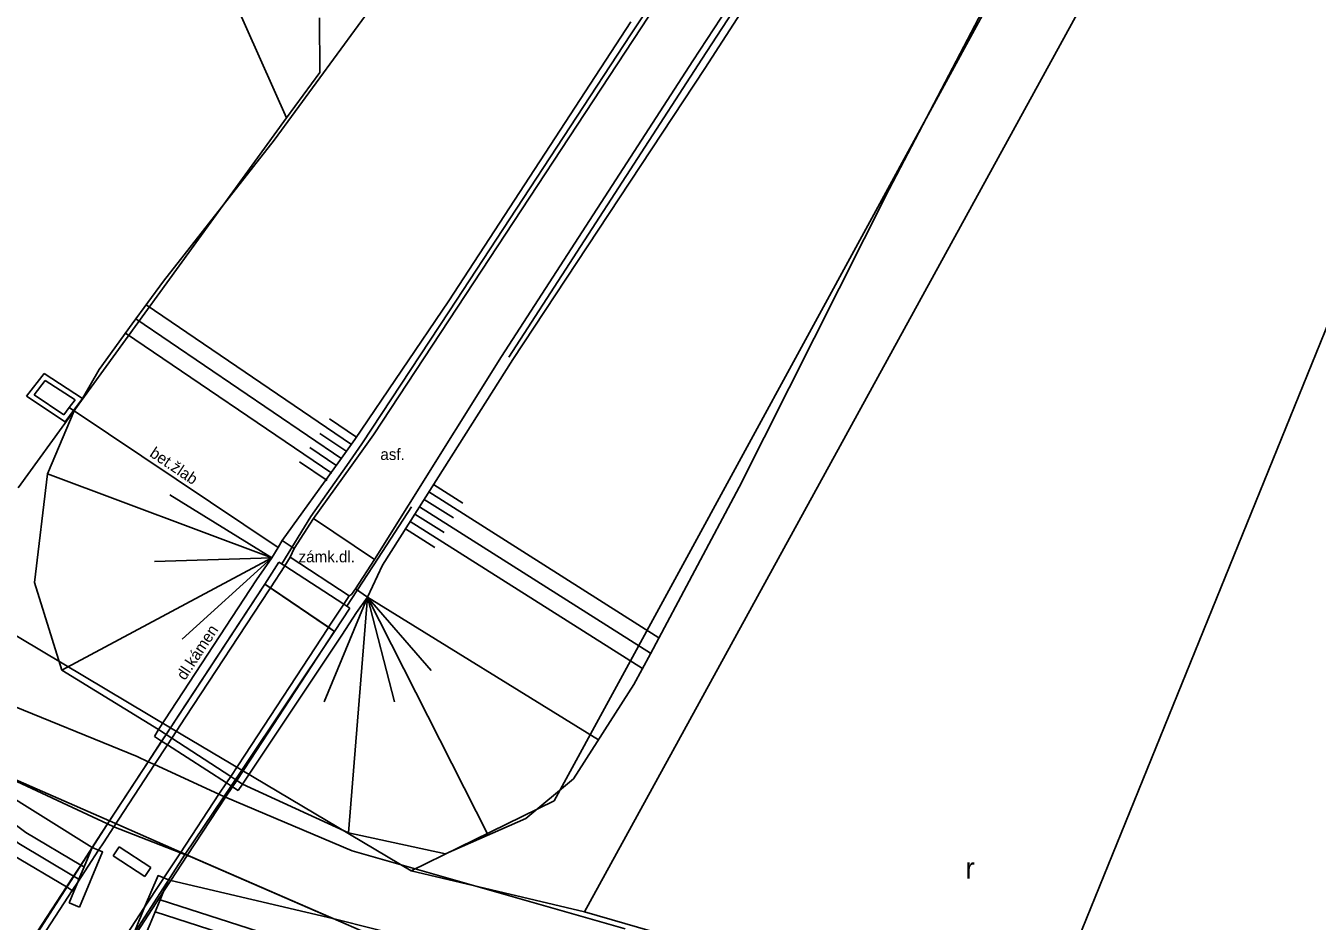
# Model space of a CAD drawing. Extents: x -540150 to -533593, y -1185082 to -1180066.
# Drawn here: x -535847.5 to -535773.5, y -1182304.8 to -1182253.5 of the extents above; entities that cross this region are included whole.
import ezdxf

# ---------------------------------------------------------------- set-up
doc = ezdxf.new("R2010")
doc.units = 0
for name, color, linetype in [('KN_HRAN_PARCEL', 7, 'Continuous'), ('KN_VKP_HRAN_', 7, 'Continuous'), ('Vrstva 10', 7, 'Continuous'), ('Vrstva 11', 7, 'Continuous'), ('Vrstva 14', 7, 'Continuous'), ('Vrstva 15', 7, 'Continuous'), ('Vrstva 36', 7, 'Continuous'), ('Vrstva 40', 7, 'Continuous'), ('Vrstva 9', 7, 'Continuous')]:
    doc.layers.add(name, color=color, linetype=linetype)

msp = doc.modelspace()

# ---------------------------------------------------------------- linework, layer by layer
at = {"layer": 'KN_HRAN_PARCEL'}
for p, q in [((-535817.24, -1182297.915), (-535739.45, -1182155.185)), ((-535815.5, -1182304.285), (-535735.44, -1182158.265)), ((-535760.55, -1182240.165), (-535789.6, -1182311.725)), ((-535832.59, -1182258.775), (-535835.64, -1182251.885)), ((-535830.7, -1182253.045), (-535830.67, -1182256.165)), ((-535830.67, -1182256.165), (-535832.59, -1182258.775)), ((-535832.59, -1182258.775), (-535847.98, -1182279.975)), ((-535849.11, -1182287.845), (-535839.24, -1182293.725)), ((-535842.74, -1182299.065), (-535862.36, -1182290.495)), ((-535839.24, -1182293.725), (-535835.15, -1182296.155)), ((-535835.15, -1182296.155), (-535825.45, -1182301.935)), ((-535825.45, -1182301.935), (-535817.24, -1182297.915)), ((-535838.39, -1182300.965), (-535842.74, -1182299.065)), ((-535827.42, -1182305.755), (-535838.39, -1182300.965)), ((-535825.45, -1182301.935), (-535815.5, -1182304.285)), ((-535789.6, -1182311.725), (-535815.5, -1182304.285))]:
    msp.add_line(p, q, dxfattribs=at)
at = {"layer": 'KN_VKP_HRAN_'}
for p, q in [((-535839.24, -1182293.725), (-535833.84, -1182285.495)), ((-535833.84, -1182285.495), (-535829.83, -1182288.205)), ((-535829.83, -1182288.205), (-535835.15, -1182296.155)), ((-535842.74, -1182299.065), (-535839.24, -1182293.725)), ((-535835.15, -1182296.155), (-535838.39, -1182300.965)), ((-535848.06, -1182307.325), (-535842.74, -1182299.065)), ((-535838.39, -1182300.965), (-535843.59, -1182309.005))]:
    msp.add_line(p, q, dxfattribs=at)
at = {"layer": 'Vrstva 10'}
for p, q in [((-535812.268, -1182253.616), (-535801.273, -1182236.896)), ((-535798.335, -1182238.742), (-535809.304, -1182255.5)), ((-535822.779, -1182269.614), (-535812.268, -1182253.616)), ((-535822.779, -1182269.614), (-535812.268, -1182253.616)), ((-535809.304, -1182255.5), (-535820.262, -1182272.442)), ((-535809.304, -1182255.5), (-535820.262, -1182272.442)), ((-535820.262, -1182272.442), (-535825.596, -1182280.968)), ((-535846.483, -1182273.42), (-535847.488, -1182274.713)), ((-535844.276, -1182274.861), (-535846.483, -1182273.42)), ((-535846.416, -1182273.822), (-535847.054, -1182274.643)), ((-535844.708, -1182274.937), (-535846.416, -1182273.822)), ((-535847.488, -1182274.713), (-535845.281, -1182276.197)), ((-535847.054, -1182274.643), (-535845.35, -1182275.789)), ((-535844.791, -1182275.546), (-535844.276, -1182274.861)), ((-535845.281, -1182276.197), (-535844.791, -1182275.546)), ((-535828.947, -1182278.814), (-535831.044, -1182281.741)), ((-535825.596, -1182280.968), (-535827.539, -1182284.074)), ((-535831.044, -1182281.741), (-535832.158, -1182283.453)), ((-535827.539, -1182284.074), (-535831.044, -1182281.741)), ((-535832.832, -1182283.001), (-535833.076, -1182283.398)), ((-535832.158, -1182283.453), (-535832.832, -1182283.001)), ((-535833.436, -1182283.984), (-535834.301, -1182285.249)), ((-535833.076, -1182283.398), (-535833.436, -1182283.984)), ((-535832.373, -1182283.941), (-535832.69, -1182284.443)), ((-535832.158, -1182283.453), (-535832.373, -1182283.941)), ((-535828.992, -1182286.17), (-535832.373, -1182283.941)), ((-535833.036, -1182284.235), (-535832.69, -1182284.443)), ((-535832.69, -1182284.443), (-535829.307, -1182286.644)), ((-535827.539, -1182284.074), (-535828.641, -1182285.755)), ((-535834.301, -1182285.249), (-535839.931, -1182293.823)), ((-535833.838, -1182285.489), (-535833.512, -1182285.71)), ((-535833.916, -1182285.61), (-535838.706, -1182292.907)), ((-535833.587, -1182285.826), (-535838.377, -1182293.123)), ((-535828.992, -1182286.17), (-535829.307, -1182286.644)), ((-535828.992, -1182286.17), (-535828.867, -1182286.082)), ((-535828.641, -1182285.755), (-535828.867, -1182286.082)), ((-535827.945, -1182286.239), (-535828.641, -1182285.755)), ((-535828.571, -1182287.115), (-535827.945, -1182286.239)), ((-535829.307, -1182286.644), (-535830.176, -1182287.969)), ((-535828.961, -1182286.871), (-535829.834, -1182288.202)), ((-535828.961, -1182286.871), (-535829.307, -1182286.644)), ((-535829.421, -1182288.412), (-535828.571, -1182287.115)), ((-535835.112, -1182296.954), (-535829.421, -1182288.412)), ((-535830.214, -1182288.027), (-535834.981, -1182295.29)), ((-535829.868, -1182288.254), (-535834.635, -1182295.517)), ((-535830.176, -1182287.969), (-535830.214, -1182288.027)), ((-535829.834, -1182288.202), (-535829.868, -1182288.254)), ((-535838.706, -1182292.907), (-535839.492, -1182294.108)), ((-535838.377, -1182293.123), (-535839.162, -1182294.322)), ((-535839.931, -1182293.823), (-535840.163, -1182294.228)), ((-535839.492, -1182294.108), (-535839.746, -1182294.496)), ((-535839.162, -1182294.322), (-535839.415, -1182294.709)), ((-535834.981, -1182295.29), (-535835.788, -1182296.514)), ((-535834.635, -1182295.517), (-535835.44, -1182296.74)), ((-535835.788, -1182296.514), (-535836.032, -1182296.885)), ((-535835.683, -1182297.109), (-535835.356, -1182297.319)), ((-535835.356, -1182297.319), (-535835.112, -1182296.954)), ((-535842.186, -1182300.557), (-535842.52, -1182301.07)), ((-535842.186, -1182300.557), (-535840.369, -1182301.739)), ((-535842.52, -1182301.07), (-535840.703, -1182302.252)), ((-535840.703, -1182302.252), (-535840.369, -1182301.739))]:
    msp.add_line(p, q, dxfattribs=at)
for points in [[(-535828.947, -1182278.814), (-535827.604, -1182276.94), (-535822.779, -1182269.614)], [(-535845.35, -1182275.789), (-535845.041, -1182275.378), (-535844.708, -1182274.937)], [(-535833.036, -1182284.235), (-535833.838, -1182285.489), (-535833.916, -1182285.61)], [(-535832.69, -1182284.443), (-535833.512, -1182285.71), (-535833.587, -1182285.826)], [(-535833.512, -1182285.71), (-535830.176, -1182287.969), (-535829.834, -1182288.202)], [(-535840.163, -1182294.228), (-535839.746, -1182294.496), (-535839.415, -1182294.709), (-535836.032, -1182296.885), (-535835.683, -1182297.109)], [(-535839.931, -1182293.823), (-535839.492, -1182294.108), (-535839.162, -1182294.322), (-535835.788, -1182296.514), (-535835.44, -1182296.74), (-535835.112, -1182296.954)], [(-535839.746, -1182294.496), (-535840.516, -1182295.674), (-535842.844, -1182299.232), (-535843.414, -1182300.103)], [(-535839.415, -1182294.709), (-535840.155, -1182295.84), (-535842.484, -1182299.4), (-535843.085, -1182300.318)], [(-535836.032, -1182296.885), (-535836.461, -1182297.537), (-535838.67, -1182300.89), (-535839.622, -1182302.336), (-535839.756, -1182302.54)], [(-535835.44, -1182296.74), (-535835.683, -1182297.109), (-535836.079, -1182297.71), (-535838.275, -1182301.044), (-535839.22, -1182302.48), (-535839.409, -1182302.766)], [(-535843.414, -1182300.103), (-535843.737, -1182300.594), (-535844.386, -1182301.593), (-535844.797, -1182302.222), (-535845.207, -1182302.851), (-535847.951, -1182307.056), (-535848.14, -1182307.346), (-535848.549, -1182307.973), (-535848.661, -1182308.144), (-535848.956, -1182308.597), (-535851.605, -1182312.657)], [(-535843.085, -1182300.318), (-535843.366, -1182300.748), (-535844.557, -1182302.572), (-535844.869, -1182303.051), (-535847.575, -1182307.199), (-535847.764, -1182307.489), (-535848.173, -1182308.116), (-535848.285, -1182308.287), (-535848.58, -1182308.74), (-535851.276, -1182312.872)], [(-535839.756, -1182302.54), (-535840.72, -1182304.016), (-535843.747, -1182308.653), (-535843.935, -1182308.94), (-535844.347, -1182309.571), (-535844.459, -1182309.742), (-535844.757, -1182310.199), (-535847.975, -1182315.127)], [(-535839.409, -1182302.766), (-535839.634, -1182303.111), (-535841.151, -1182305.434), (-535843.351, -1182308.804), (-535843.539, -1182309.091), (-535843.951, -1182309.722), (-535844.063, -1182309.893), (-535844.361, -1182310.35), (-535847.628, -1182315.353)]]:
    msp.add_lwpolyline(points, dxfattribs=at)
at = {"layer": 'Vrstva 11'}
for p, q in [((-535850.54, -1182295.651), (-535842.844, -1182299.232)), ((-535840.516, -1182295.674), (-535840.155, -1182295.84)), ((-535840.155, -1182295.84), (-535836.461, -1182297.537)), ((-535836.079, -1182297.71), (-535828.834, -1182300.787)), ((-535842.844, -1182299.232), (-535842.484, -1182299.4)), ((-535842.484, -1182299.4), (-535838.67, -1182300.89)), ((-535843.737, -1182300.594), (-535843.366, -1182300.748)), ((-535838.67, -1182300.89), (-535838.275, -1182301.044)), ((-535828.834, -1182300.787), (-535813.171, -1182305.25)), ((-535828.834, -1182300.787), (-535813.171, -1182305.25)), ((-535844.386, -1182301.593), (-535844.197, -1182301.705)), ((-535839.355, -1182302.448), (-535839.634, -1182303.111)), ((-535839.355, -1182302.448), (-535839.622, -1182302.336)), ((-535845.207, -1182302.851), (-535844.869, -1182303.051)), ((-535844.869, -1182303.051), (-535844.777, -1182303.105)), ((-535845.051, -1182303.766), (-535844.45, -1182304.015)), ((-535839.831, -1182303.579), (-535830.794, -1182306.491)), ((-535840.72, -1182304.016), (-535841.291, -1182305.376)), ((-535829.927, -1182304.654), (-535814.123, -1182308.628))]:
    msp.add_line(p, q, dxfattribs=at)
for points in [[(-535849.139, -1182292.128), (-535841.158, -1182295.379), (-535840.516, -1182295.674)], [(-535859.605, -1182292.866), (-535854.808, -1182294.987), (-535850.896, -1182297.212), (-535847.522, -1182299.736), (-535844.386, -1182301.593)], [(-535860.105, -1182294.285), (-535855.484, -1182296.329), (-535851.72, -1182298.47), (-535848.356, -1182300.986), (-535848.242, -1182301.054), (-535845.207, -1182302.851)], [(-535836.461, -1182297.537), (-535836.115, -1182297.695), (-535836.079, -1182297.71)], [(-535843.737, -1182300.594), (-535844.197, -1182301.705), (-535844.487, -1182302.405), (-535844.557, -1182302.572)], [(-535843.366, -1182300.748), (-535843.136, -1182300.843), (-535844.45, -1182304.015)], [(-535838.275, -1182301.044), (-535838.114, -1182301.107), (-535829.927, -1182304.654)], [(-535839.622, -1182302.336), (-535839.954, -1182302.196), (-535840.72, -1182304.016)], [(-535844.557, -1182302.572), (-535844.777, -1182303.105), (-535845.051, -1182303.766)], [(-535839.634, -1182303.111), (-535839.831, -1182303.579), (-535840.123, -1182304.274), (-535840.414, -1182304.968), (-535840.692, -1182305.628)]]:
    msp.add_lwpolyline(points, dxfattribs=at)
at = {"layer": 'Vrstva 14'}
for p, q in [((-535797.703, -1182239.09), (-535808.619, -1182255.943)), ((-535798.045, -1182262.851), (-535788.727, -1182245.024)), ((-535822.947, -1182245.894), (-535833.306, -1182260.046)), ((-535823.281, -1182269.261), (-535812.857, -1182253.271)), ((-535823.281, -1182269.261), (-535812.857, -1182253.271)), ((-535808.619, -1182255.943), (-535819.612, -1182272.618)), ((-535808.619, -1182255.943), (-535819.612, -1182272.618)), ((-535806.639, -1182279.936), (-535798.045, -1182262.851)), ((-535841.433, -1182270.575), (-535843.336, -1182273.188)), ((-535819.612, -1182272.618), (-535825.095, -1182281.266)), ((-535844.766, -1182275.563), (-535846.286, -1182279.175)), ((-535832.832, -1182283.001), (-535829.542, -1182278.417)), ((-535846.286, -1182279.175), (-535847.029, -1182285.401)), ((-535811.735, -1182289.48), (-535806.639, -1182279.936)), ((-535825.095, -1182281.266), (-535827.084, -1182284.402)), ((-535827.084, -1182284.402), (-535827.945, -1182286.239)), ((-535847.029, -1182285.401), (-535845.473, -1182290.42)), ((-535812.679, -1182291.249), (-535811.735, -1182289.48)), ((-535845.473, -1182290.42), (-535839.931, -1182293.823)), ((-535816.148, -1182296.65), (-535812.679, -1182291.249)), ((-535816.148, -1182296.65), (-535812.679, -1182291.249)), ((-535843.737, -1182300.594), (-535851.008, -1182296.027)), ((-535835.112, -1182296.954), (-535829.03, -1182299.739)), ((-535818.877, -1182298.934), (-535816.148, -1182296.65)), ((-535823.47, -1182300.96), (-535818.877, -1182298.934)), ((-535829.03, -1182299.739), (-535823.47, -1182300.96)), ((-535844.797, -1182302.222), (-535844.487, -1182302.405)), ((-535839.355, -1182302.448), (-535839.22, -1182302.48)), ((-535839.22, -1182302.48), (-535829.927, -1182304.654)), ((-535840.123, -1182304.274), (-535831.007, -1182307.21))]:
    msp.add_line(p, q, dxfattribs=at)
for points in [[(-535833.306, -1182260.046), (-535839.647, -1182268.124), (-535841.433, -1182270.575)], [(-535829.542, -1182278.417), (-535828.671, -1182277.203), (-535823.281, -1182269.261)], [(-535843.336, -1182273.188), (-535844.276, -1182274.861), (-535844.766, -1182275.563)], [(-535845.041, -1182275.378), (-535844.791, -1182275.546), (-535844.766, -1182275.563), (-535833.076, -1182283.398)], [(-535859.816, -1182293.593), (-535855.146, -1182295.658), (-535851.308, -1182297.841), (-535847.939, -1182300.361), (-535844.797, -1182302.222)]]:
    msp.add_lwpolyline(points, dxfattribs=at)
at = {"layer": 'Vrstva 15'}
for p, q in [((-535828.86, -1182277.481), (-535840.64, -1182269.487)), ((-535829.421, -1182278.308), (-535841.228, -1182270.295)), ((-535829.983, -1182279.136), (-535841.818, -1182271.104)), ((-535828.579, -1182277.067), (-535830.124, -1182276.019)), ((-535829.141, -1182277.894), (-535830.67, -1182276.857)), ((-535829.702, -1182278.722), (-535831.253, -1182277.669)), ((-535830.264, -1182279.549), (-535831.836, -1182278.482)), ((-535833.436, -1182283.984), (-535846.286, -1182279.175)), ((-535824.427, -1182280.212), (-535811.248, -1182288.568)), ((-535824.427, -1182280.212), (-535811.248, -1182288.568)), ((-535824.159, -1182279.79), (-535822.483, -1182280.853)), ((-535833.436, -1182283.984), (-535839.275, -1182280.38)), ((-535824.962, -1182281.057), (-535811.72, -1182289.453)), ((-535824.962, -1182281.057), (-535811.72, -1182289.453)), ((-535824.694, -1182280.635), (-535823.019, -1182281.697)), ((-535825.23, -1182281.479), (-535823.554, -1182282.542)), ((-535825.765, -1182282.324), (-535824.09, -1182283.386)), ((-535825.498, -1182281.901), (-535812.192, -1182290.338)), ((-535825.498, -1182281.901), (-535812.192, -1182290.338)), ((-535833.436, -1182283.984), (-535845.473, -1182290.42)), ((-535833.436, -1182283.984), (-535840.151, -1182284.187)), ((-535833.436, -1182283.984), (-535838.574, -1182288.65)), ((-535827.945, -1182286.239), (-535830.427, -1182292.238)), ((-535827.945, -1182286.239), (-535829.03, -1182299.739)), ((-535827.945, -1182286.239), (-535814.714, -1182294.418)), ((-535827.945, -1182286.239), (-535826.397, -1182292.238)), ((-535827.945, -1182286.239), (-535824.294, -1182290.444)), ((-535827.945, -1182286.239), (-535821.038, -1182299.887))]:
    msp.add_line(p, q, dxfattribs=at)
at = {"layer": 'Vrstva 9'}
for p, q in [((-535812.872, -1182254.018), (-535801.81, -1182237.206)), ((-535797.944, -1182238.698), (-535808.78, -1182255.405)), ((-535823.255, -1182269.825), (-535812.872, -1182254.018)), ((-535823.255, -1182269.825), (-535812.872, -1182254.018)), ((-535808.78, -1182255.405), (-535819.85, -1182272.491)), ((-535808.78, -1182255.405), (-535819.85, -1182272.491)), ((-535831.186, -1182281.625), (-535829.136, -1182278.688)), ((-535832.863, -1182284.339), (-535831.186, -1182281.625)), ((-535825.423, -1182281.07), (-535827.335, -1182284.013)), ((-535827.335, -1182284.013), (-535829.134, -1182286.757))]:
    msp.add_line(p, q, dxfattribs=at)
msp.add_lwpolyline([(-535829.136, -1182278.688), (-535828.277, -1182277.456), (-535823.255, -1182269.825)], dxfattribs=at)

# ---------------------------------------------------------------- texts
at = {"layer": 'Vrstva 36'}
msp.add_text('r', height=1.2, dxfattribs=at).set_placement((-535793.679, -1182302.368))
at = {"layer": 'Vrstva 40'}
for s, rotation, p in [('bet.žlab', 326.16455, (-535840.486, -1182278.131)), ('dl.kámen', 56.70964, (-535838.408, -1182291.048))]:
    msp.add_text(s, height=0.65, rotation=rotation, dxfattribs=at).set_placement(p)
for s, p in [('asf.', (-535827.211, -1182278.377)), ('zámk.dl.', (-535831.901, -1182284.243))]:
    msp.add_text(s, height=0.65, dxfattribs=at).set_placement(p)

doc.saveas('drawing.dxf')
